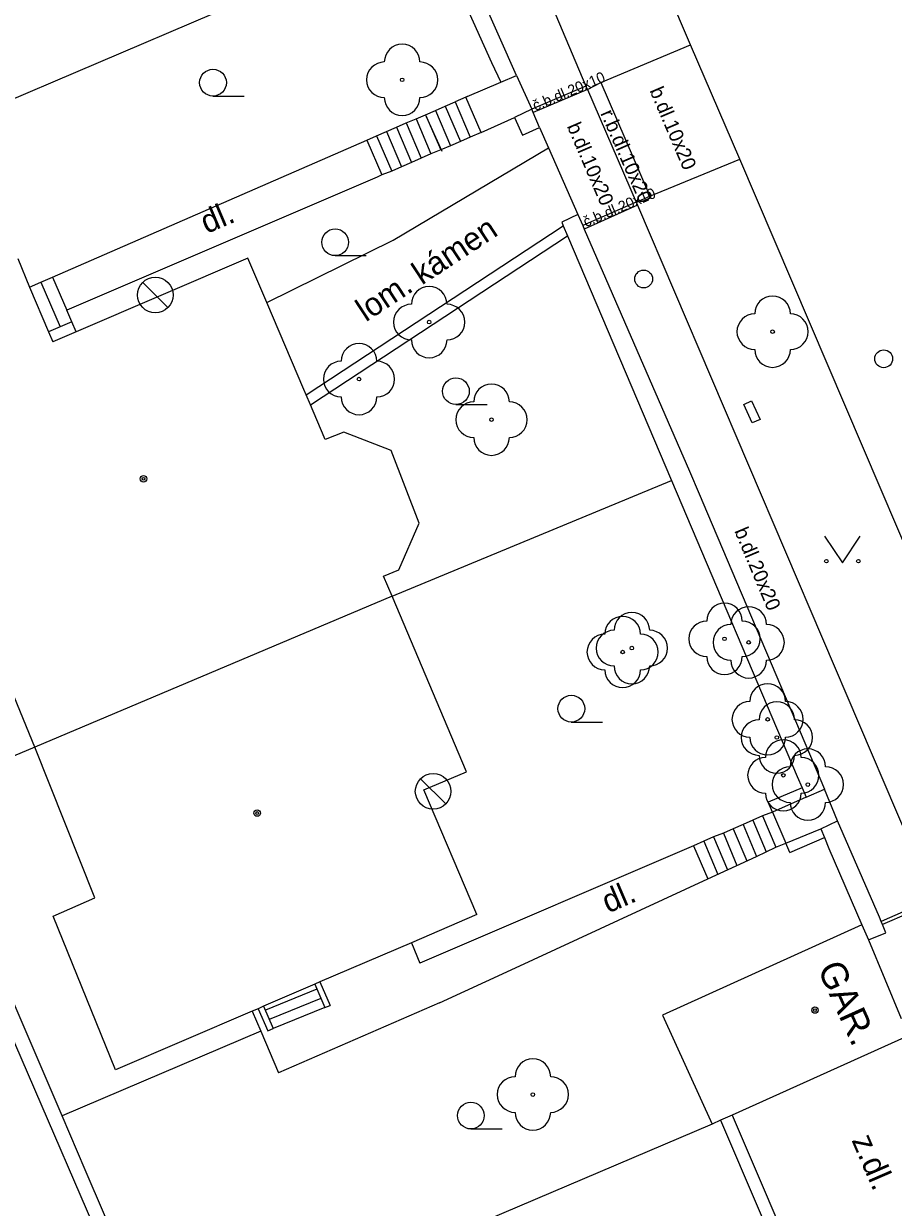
# Model space of a CAD drawing. Extents: x -600391 to -599491, y -1160176 to -1159402.
# Drawn here: x -599972.14 to -599947.73, y -1160041.68 to -1160008.45 of the extents above; entities that cross this region are included whole.
import ezdxf

# ---------------------------------------------------------------- set-up
doc = ezdxf.new("R2010")
doc.units = 0
for name, color, linetype in [('Level 10', 7, 'Continuous'), ('Level 11', 7, 'Continuous'), ('Level 22', 7, 'Continuous'), ('Level 24', 7, 'Continuous'), ('Level 27', 7, 'Continuous'), ('Level 28', 7, 'Continuous'), ('Level 31', 7, 'Continuous'), ('Level 36', 7, 'Continuous'), ('Level 39', 7, 'Continuous'), ('Level 40', 7, 'Continuous'), ('Level 41', 7, 'Continuous'), ('Level 5', 7, 'Continuous'), ('Level 51', 7, 'Continuous'), ('Level 6', 7, 'Continuous'), ('Level 7', 7, 'Continuous'), ('Level 8', 7, 'Continuous')]:
    doc.layers.add(name, color=color, linetype=linetype)

msp = doc.modelspace()

# ---------------------------------------------------------------- linework, layer by layer
at = {"layer": 'Level 10'}
msp.add_lwpolyline([(-599943.66, -1160031.85), (-599952.04, -1160012.26), (-599953.42, -1160009.05), (-599955.89, -1160003.29), (-599957.26, -1160000.07), (-599957.66, -1159999.14), (-599960.41, -1159992.7), (-599962.89, -1159986.93), (-599963.29, -1159986.01), (-599964.28, -1159983.7), (-599966.64, -1159978.19), (-599967.03, -1159977.28), (-599967.96, -1159975.09)], dxfattribs=at)
at = {"layer": 'Level 11'}
for points in [[(-599958.78, -1160004.49), (-599958.74, -1160004.58), (-599956.36, -1160010.21), (-599956.32, -1160010.3)], [(-599956.32, -1160010.3), (-599955.94, -1160010.11), (-599953.42, -1160009.05)], [(-599959.69, -1160010.5), (-599958.75, -1160010.1)], [(-599956.36, -1160010.21), (-599957.88, -1160010.85)], [(-599955.94, -1160010.11), (-599954.57, -1160013.3)], [(-599959.69, -1160010.5), (-599959.73, -1160010.52), (-599960.03, -1160010.65)], [(-599959.3, -1160011.51), (-599959.73, -1160010.52)], [(-599956.32, -1160010.3), (-599957.84, -1160010.95)], [(-599956.32, -1160010.3), (-599954.95, -1160013.46)], [(-599960.86, -1160011.01), (-599960.58, -1160010.89)], [(-599960.58, -1160010.89), (-599960.31, -1160010.77)], [(-599960.58, -1160010.89), (-599960.16, -1160011.88)], [(-599960.31, -1160010.77), (-599960.03, -1160010.65)], [(-599960.31, -1160010.77), (-599959.88, -1160011.76)], [(-599960.03, -1160010.65), (-599959.61, -1160011.64)], [(-599961.68, -1160011.36), (-599961.41, -1160011.24)], [(-599961.41, -1160011.24), (-599961.13, -1160011.13)], [(-599961.41, -1160011.24), (-599960.99, -1160012.23)], [(-599961.13, -1160011.13), (-599960.86, -1160011.01)], [(-599961.13, -1160011.13), (-599960.71, -1160012.11)], [(-599960.86, -1160011.01), (-599960.43, -1160012)], [(-599960.4, -1160012.04), (-599960.84, -1160011.07)], [(-599959.3, -1160011.51), (-599958.37, -1160011.09)], [(-599962.51, -1160011.72), (-599962.24, -1160011.6)], [(-599962.24, -1160011.6), (-599961.96, -1160011.48)], [(-599962.24, -1160011.6), (-599961.81, -1160012.59)], [(-599959.3, -1160011.51), (-599959.61, -1160011.64), (-599959.88, -1160011.76), (-599960.16, -1160011.88), (-599960.43, -1160012), (-599960.71, -1160012.11), (-599960.99, -1160012.23), (-599961.26, -1160012.35), (-599961.54, -1160012.47), (-599961.81, -1160012.59), (-599962.09, -1160012.7), (-599962.22, -1160012.76)], [(-599961.96, -1160011.48), (-599961.68, -1160011.36)], [(-599961.96, -1160011.48), (-599961.54, -1160012.47)], [(-599961.68, -1160011.36), (-599961.26, -1160012.35)], [(-599971.34, -1160015.57), (-599962.51, -1160011.72)], [(-599962.51, -1160011.72), (-599962.09, -1160012.7)], [(-599961.77, -1160014.53), (-599957.41, -1160011.94)], [(-599954.95, -1160013.46), (-599954.57, -1160013.3), (-599952.04, -1160012.26)], [(-599962.22, -1160012.76), (-599970.93, -1160016.5)], [(-599954.95, -1160013.46), (-599956.45, -1160014.12)], [(-599954.91, -1160013.55), (-599956.41, -1160014.22)], [(-599954.95, -1160013.46), (-599954.91, -1160013.55), (-599946.6, -1160033.01), (-599946.56, -1160033.1)], [(-599965.32, -1160016.28), (-599961.77, -1160014.53)], [(-599964.09, -1160019.15), (-599956.88, -1160014.41)], [(-599971.66, -1160015.71), (-599971.34, -1160015.57)], [(-599971.34, -1160015.57), (-599970.93, -1160016.5)], [(-599971.98, -1160015.85), (-599971.66, -1160015.71)], [(-599971.66, -1160015.71), (-599971.12, -1160016.96)], [(-599970.67, -1160017.1), (-599970.79, -1160016.82), (-599970.93, -1160016.5)], [(-599970.79, -1160016.82), (-599971.12, -1160016.96), (-599971.45, -1160017.1)], [(-599950.29, -1160029.9), (-599951.24, -1160030.3)], [(-599951.67, -1160030.81), (-599951.95, -1160030.93)], [(-599951.4, -1160030.69), (-599951.67, -1160030.81)], [(-599951.67, -1160030.81), (-599951.3, -1160031.7)], [(-599951.12, -1160030.58), (-599951.4, -1160030.69)], [(-599951.4, -1160030.69), (-599951.03, -1160031.57)], [(-599951.12, -1160030.58), (-599950.75, -1160031.45)], [(-599952.5, -1160031.17), (-599952.78, -1160031.28)], [(-599952.23, -1160031.05), (-599952.5, -1160031.17)], [(-599952.5, -1160031.17), (-599952.12, -1160032.08)], [(-599951.95, -1160030.93), (-599952.23, -1160031.05)], [(-599952.23, -1160031.05), (-599951.84, -1160031.95)], [(-599951.95, -1160030.93), (-599951.57, -1160031.83)], [(-599953.05, -1160031.4), (-599953.34, -1160031.53), (-599961.02, -1160034.82)], [(-599958.46, -1160035.01), (-599952.94, -1160032.46), (-599951.57, -1160031.83), (-599951.3, -1160031.7), (-599951.03, -1160031.57), (-599950.75, -1160031.45)], [(-599953.34, -1160031.53), (-599952.94, -1160032.46)], [(-599952.78, -1160031.28), (-599953.05, -1160031.4)], [(-599953.05, -1160031.4), (-599952.66, -1160032.33)], [(-599952.78, -1160031.28), (-599952.39, -1160032.2)], [(-599950.64, -1160031.72), (-599949.66, -1160031.3)], [(-599946.6, -1160033.01), (-599948.07, -1160033.65)], [(-599946.56, -1160033.1), (-599948.03, -1160033.74)], [(-599961.26, -1160034.25), (-599961.02, -1160034.82)], [(-599960.47, -1160035.94), (-599958.46, -1160035.01)], [(-599963.97, -1160035.41), (-599963.69, -1160036.07)], [(-599963.83, -1160035.35), (-599963.54, -1160036.01)], [(-599963.91, -1160035.55), (-599965.36, -1160036.14)], [(-599963.8, -1160035.81), (-599965.25, -1160036.4)], [(-599965.73, -1160036.17), (-599965.49, -1160036.73)], [(-599965.56, -1160036.1), (-599965.29, -1160036.72)], [(-599965.41, -1160036.03), (-599965.14, -1160036.66)], [(-599963.69, -1160036.07), (-599965.14, -1160036.66)], [(-599960.47, -1160035.94), (-599964.99, -1160037.9)], [(-599963.69, -1160036.07), (-599963.54, -1160036.01)], [(-599965.49, -1160036.73), (-599971.06, -1160039.11)], [(-599965.49, -1160036.73), (-599964.99, -1160037.9)], [(-599965.29, -1160036.72), (-599965.14, -1160036.66)], [(-599952.58, -1160039.23), (-599950.44, -1160044.23)]]:
    msp.add_lwpolyline(points, dxfattribs=at)
at = {"layer": 'Level 22'}
for centre in [(-599961.52, -1160010.03), (-599960.76, -1160016.83), (-599951.12, -1160017.1), (-599962.73, -1160018.43), (-599959.01, -1160019.57), (-599952.47, -1160025.72), (-599951.79, -1160025.82), (-599955.33, -1160026.09), (-599955.07, -1160025.98), (-599951.26, -1160027.98), (-599951, -1160028.49), (-599950.82, -1160029.55), (-599950.13, -1160029.81), (-599957.85, -1160038.51)]:
    msp.add_circle(centre, 0.05, dxfattribs=at)
for centre, start, end in [((-599961.52, -1160009.53), 0, 180), ((-599962.02, -1160010.03), 90, 270), ((-599961.02, -1160010.03), 270, 90), ((-599961.52, -1160010.53), 180, 0), ((-599960.76, -1160016.33), 0, 180), ((-599951.12, -1160016.6), 0, 180), ((-599961.26, -1160016.83), 90, 270), ((-599960.26, -1160016.83), 270, 90), ((-599951.62, -1160017.1), 90, 270), ((-599950.62, -1160017.1), 270, 90), ((-599962.73, -1160017.93), 0, 180), ((-599960.76, -1160017.33), 180, 0), ((-599951.12, -1160017.6), 180, 0), ((-599963.23, -1160018.43), 90, 270), ((-599962.23, -1160018.43), 270, 90), ((-599959.01, -1160019.07), 0, 180), ((-599962.73, -1160018.93), 180, 0), ((-599959.51, -1160019.57), 90, 270), ((-599958.51, -1160019.57), 270, 90), ((-599959.01, -1160020.07), 180, 0), ((-599952.47, -1160025.22), 0, 180), ((-599951.79, -1160025.32), 0, 180), ((-599955.33, -1160025.59), 0, 180), ((-599955.07, -1160025.48), 0, 180), ((-599952.97, -1160025.72), 90, 270), ((-599951.97, -1160025.72), 270, 90), ((-599955.57, -1160025.98), 90, 270), ((-599954.57, -1160025.98), 270, 90), ((-599952.29, -1160025.82), 90, 270), ((-599951.29, -1160025.82), 270, 90), ((-599955.83, -1160026.09), 90, 270), ((-599954.83, -1160026.09), 270, 90), ((-599952.47, -1160026.22), 180, 0), ((-599955.07, -1160026.48), 180, 0), ((-599951.79, -1160026.32), 180, 0), ((-599955.33, -1160026.59), 180, 0), ((-599951.26, -1160027.48), 0, 180), ((-599951.76, -1160027.98), 90, 270), ((-599951, -1160027.99), 0, 180), ((-599950.76, -1160027.98), 270, 90), ((-599951.5, -1160028.49), 90, 270), ((-599950.5, -1160028.49), 270, 90), ((-599951.26, -1160028.48), 180, 0), ((-599950.82, -1160029.05), 0, 180), ((-599950.13, -1160029.31), 0, 180), ((-599951.32, -1160029.55), 90, 270), ((-599951, -1160028.99), 180, 0), ((-599950.32, -1160029.55), 270, 90), ((-599950.63, -1160029.81), 90, 270), ((-599949.63, -1160029.81), 270, 90), ((-599950.82, -1160030.05), 180, 0), ((-599950.13, -1160030.31), 180, 0), ((-599957.85, -1160038.01), 0, 180), ((-599958.35, -1160038.51), 90, 270), ((-599957.35, -1160038.51), 270, 90), ((-599957.85, -1160039.01), 180, 0)]:
    msp.add_arc(centre, 0.5, start, end, dxfattribs=at)
at = {"layer": 'Level 24'}
for points in [[(-599951.93, -1160019.14), (-599951.71, -1160019.04)], [(-599951.69, -1160019.66), (-599951.93, -1160019.14)], [(-599951.71, -1160019.04), (-599951.47, -1160019.56)], [(-599951.47, -1160019.56), (-599951.69, -1160019.66)]]:
    msp.add_lwpolyline(points, dxfattribs=at)
at = {"layer": 'Level 27'}
for p, q in [((-599968.097, -1160016.424), (-599968.804, -1160015.717)), ((-599960.297, -1160030.354), (-599961.004, -1160029.647))]:
    msp.add_line(p, q, dxfattribs=at)
for centre in [(-599968.45, -1160016.07), (-599960.65, -1160030)]:
    msp.add_circle(centre, 0.5, dxfattribs=at)
at = {"layer": 'Level 28'}
msp.add_circle((-599948, -1160017.86), 0.25, dxfattribs=at)
at = {"layer": 'Level 31'}
msp.add_circle((-599954.74, -1160015.62), 0.25, dxfattribs=at)
at = {"layer": 'Level 36'}
for p, q in [((-599966.83, -1160010.485), (-599965.955, -1160010.485)), ((-599963.4, -1160014.965), (-599962.525, -1160014.965)), ((-599960.01, -1160019.145), (-599959.135, -1160019.145)), ((-599956.77, -1160028.055), (-599955.895, -1160028.055)), ((-599959.59, -1160039.475), (-599958.715, -1160039.475))]:
    msp.add_line(p, q, dxfattribs=at)
msp.add_lwpolyline([(-599949.66, -1160022.84), (-599949.16, -1160023.59), (-599948.66, -1160022.84)], dxfattribs=at)
for centre, radius in [((-599966.83, -1160010.11), 0.375), ((-599963.4, -1160014.59), 0.375), ((-599960.01, -1160018.77), 0.375), ((-599949.61, -1160023.54), 0.05), ((-599948.711, -1160023.54), 0.05), ((-599956.77, -1160027.68), 0.375), ((-599959.59, -1160039.1), 0.375)]:
    msp.add_circle(centre, radius, dxfattribs=at)
at = {"layer": 'Level 39'}
for centre, radius in [((-599968.78, -1160021.23), 0.09), ((-599968.78, -1160021.23), 0.0398), ((-599965.59, -1160030.61), 0.09), ((-599965.59, -1160030.61), 0.0398), ((-599949.93, -1160036.14), 0.09), ((-599949.93, -1160036.14), 0.0398)]:
    msp.add_circle(centre, radius, dxfattribs=at)
at = {"layer": 'Level 5'}
for points in [[(-599972.31, -1160015.05), (-599971.98, -1160015.85), (-599971.45, -1160017.1), (-599971.33, -1160017.38)], [(-599965.85, -1160015.04), (-599970.67, -1160017.1), (-599971.33, -1160017.38)], [(-599963.68, -1160020.13), (-599963.91, -1160019.57), (-599964.09, -1160019.15), (-599964.21, -1160018.87), (-599964.28, -1160018.72), (-599965.32, -1160016.28), (-599965.85, -1160015.04)], [(-599963.16, -1160019.92), (-599963.68, -1160020.13)], [(-599961.83, -1160020.43), (-599963.16, -1160019.92)], [(-599961.04, -1160022.47), (-599961.83, -1160020.43)], [(-599961.61, -1160023.78), (-599961.04, -1160022.47)], [(-599962.04, -1160023.96), (-599961.61, -1160023.78)], [(-599961.8, -1160024.52), (-599962.04, -1160023.96)], [(-599961.8, -1160024.52), (-599971.83, -1160028.76)], [(-599959.71, -1160029.45), (-599961.8, -1160024.52)], [(-599971.83, -1160028.76), (-599973.09, -1160025.72)], [(-599970.15, -1160032.99), (-599971.83, -1160028.76)], [(-599960.91, -1160029.96), (-599959.71, -1160029.45)], [(-599959.42, -1160033.46), (-599960.91, -1160029.96)], [(-599971.32, -1160033.5), (-599970.15, -1160032.99)], [(-599969.57, -1160037.82), (-599971.32, -1160033.5)], [(-599959.42, -1160033.46), (-599961.26, -1160034.25), (-599963.83, -1160035.35), (-599963.97, -1160035.41), (-599965.41, -1160036.03), (-599965.56, -1160036.1), (-599965.73, -1160036.17), (-599969.57, -1160037.82)], [(-599948.61, -1160033.75), (-599954.21, -1160036.28)], [(-599948.61, -1160033.75), (-599948.43, -1160034.17)], [(-599954.21, -1160036.28), (-599952.82, -1160039.34)], [(-599947.31, -1160036.86), (-599952.25, -1160039.09), (-599952.58, -1160039.23), (-599952.82, -1160039.34)]]:
    msp.add_lwpolyline(points, dxfattribs=at)
at = {"layer": 'Level 51'}
for points in [[(-599971.83, -1160028.76), (-599974.95, -1160030.07)], [(-599970.42, -1160040.62), (-599971.06, -1160039.11), (-599974.95, -1160030.07)], [(-599975.16, -1160030.69), (-599968.53, -1160046.03)], [(-599968.16, -1160045.87), (-599970.42, -1160040.62)]]:
    msp.add_lwpolyline(points, dxfattribs=at)
at = {"layer": 'Level 6'}
for points in [[(-599964.28, -1160018.72), (-599965.32, -1160016.28)], [(-599948.43, -1160034.17), (-599947.51, -1160036.38)]]:
    msp.add_lwpolyline(points, dxfattribs=at)
at = {"layer": 'Level 7'}
for points in [[(-599960.77, -1160005.63), (-599959.01, -1160009.54)], [(-599958.31, -1160009.91), (-599960.29, -1160005.43)], [(-599966.81, -1160008.17), (-599979.8, -1160013.71)], [(-599959.01, -1160009.54), (-599958.75, -1160010.1)], [(-599958.75, -1160010.1), (-599958.31, -1160009.91)], [(-599957.88, -1160010.85), (-599958.37, -1160011.09)], [(-599957.66, -1160011.37), (-599957.84, -1160010.95), (-599957.88, -1160010.85)], [(-599958.37, -1160011.09), (-599958.14, -1160011.58)], [(-599958.14, -1160011.58), (-599957.66, -1160011.37)], [(-599956.59, -1160013.81), (-599957.04, -1160014.03)], [(-599956.59, -1160013.81), (-599956.45, -1160014.12), (-599956.41, -1160014.22), (-599953.45, -1160021.01), (-599953.18, -1160021.65), (-599952.95, -1160022.2), (-599949.66, -1160029.94)], [(-599964.21, -1160018.87), (-599957, -1160014.13)], [(-599957.04, -1160014.03), (-599957, -1160014.13), (-599956.88, -1160014.41), (-599953.96, -1160021.28)], [(-599961.8, -1160024.52), (-599953.96, -1160021.28)], [(-599953.96, -1160021.28), (-599950.43, -1160029.58)], [(-599950.43, -1160029.58), (-599950.29, -1160029.9), (-599950.18, -1160030.16)], [(-599950.18, -1160030.16), (-599951.12, -1160030.58)], [(-599950.18, -1160030.16), (-599949.66, -1160029.94)], [(-599951.12, -1160030.58), (-599951.24, -1160030.3)], [(-599949.77, -1160031.05), (-599949.3, -1160030.83)], [(-599948.12, -1160033.53), (-599949.3, -1160030.83)], [(-599950.75, -1160031.45), (-599949.77, -1160031.05)], [(-599949.77, -1160031.05), (-599949.66, -1160031.3), (-599949.54, -1160031.6)], [(-599950.64, -1160031.72), (-599950.75, -1160031.45)], [(-599949.54, -1160031.6), (-599948.61, -1160033.75)], [(-599947.94, -1160033.97), (-599948.03, -1160033.74), (-599948.07, -1160033.65), (-599948.12, -1160033.53)], [(-599948.43, -1160034.17), (-599947.94, -1160033.97)], [(-599952.25, -1160039.09), (-599950.21, -1160043.85)], [(-599952.82, -1160039.34), (-599968.16, -1160045.87)]]:
    msp.add_lwpolyline(points, dxfattribs=at)
at = {"layer": 'Level 8'}
for points in [[(-599958.31, -1160009.91), (-599957.88, -1160010.85)], [(-599957.66, -1160011.37), (-599957.41, -1160011.94), (-599956.59, -1160013.81)], [(-599949.3, -1160030.83), (-599949.66, -1160029.94)]]:
    msp.add_lwpolyline(points, dxfattribs=at)

# ---------------------------------------------------------------- texts
at = {"layer": 'Level 40'}
for s, height, rotation, p in [('č.b.dl.20x10', 0.3, 23, (-599957.78, -1160010.91)), ('b.dl.10x20', 0.4, 293.1377, (-599954.58, -1160010.33)), ('r.b.dl.10x20', 0.39994, 293.6321, (-599955.96, -1160010.97)), ('b.dl.10x20', 0.4, 293.1377, (-599956.9, -1160011.33)), ('č.b.dl.20x10', 0.3, 23, (-599956.36, -1160014.17)), ('dl.', 0.65, 23, (-599967.01, -1160014.36)), ('lom. kámen', 0.65, 33.334, (-599962.54, -1160016.84)), ('b.dl.20x20', 0.4, 292.7805, (-599952.2, -1160022.69)), ('dl.', 0.65, 23.1863, (-599955.74, -1160033.43)), ('z.dl.', 0.65, 293.4061, (-599948.91, -1160039.79))]:
    msp.add_text(s, height=height, rotation=rotation, dxfattribs=at).set_placement(p)
at = {"layer": 'Level 41'}
msp.add_text('GAR.', height=0.75, rotation=294.3475, dxfattribs=at).set_placement((-599949.87, -1160034.97))

doc.saveas('drawing.dxf')
